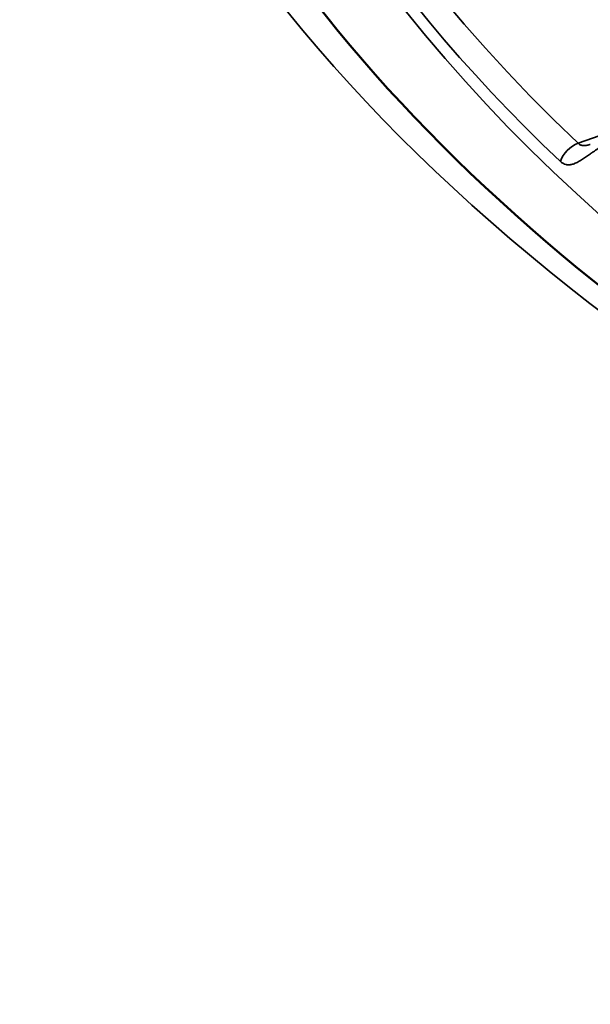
# Model space of a CAD drawing. Header units: millimetres. Extents: x 50 to 3176, y 50 to 2109.
# Tile 347 of 656: x 375.66 to 380.86, y 1790.62 to 1799.6. Entities that reach past the tile are written whole.
import ezdxf

# ---------------------------------------------------------------- set-up
doc = ezdxf.new("R2010")
doc.units = ezdxf.units.MM
doc.header["$LTSCALE"] = 10
doc.layers.add('Visible (ISO)', color=7, linetype='Continuous', lineweight=50)
doc.layers.add('Visible Narrow (ISO)', color=7, linetype='Continuous', lineweight=35)

msp = doc.modelspace()

# ---------------------------------------------------------------- linework, layer by layer
at = {"layer": 'Visible (ISO)'}
msp.add_open_spline([(376.1664, 1805.3736), (376.2171, 1803.7933), (376.7258, 1802.2131), (378.6111, 1799.2456), (379.9602, 1797.8571), (383.3524, 1795.4037), (385.3824, 1794.3351), (389.9331, 1792.613), (392.453, 1791.9598), (397.7306, 1791.1386), (400.4878, 1790.9715), (405.956, 1791.1429), (408.6659, 1791.4815), (413.7583, 1792.6281), (416.1401, 1793.4355), (420.3315, 1795.4292), (422.1409, 1796.6147), (425.016, 1799.2338), (426.0783, 1800.6663), (427.1876, 1803.204), (427.4377, 1804.2884), (427.4725, 1805.3736)], degree=3, knots=[0.803915, 0.803915, 0.803915, 0.803915, 1.136966, 1.136966, 1.45911, 1.45911, 1.776017, 1.776017, 2.092942, 2.092942, 2.410411, 2.410411, 2.728036, 2.728036, 3.045349, 3.045349, 3.362095, 3.362095, 3.679765, 3.679765, 3.908474, 3.908474, 3.908474, 3.908474], dxfattribs=at)
at = {"layer": 'Visible Narrow (ISO)'}
msp.add_line((383.5874, 1799.4851), (380.7512, 1798.4688), dxfattribs=at)
msp.add_ellipse((401.8194, 1806.0454), major_axis=(26.1573, 0), ratio=0.57735, dxfattribs=at)
for centre, major_axis, ratio, start_param, end_param in [((401.8194, 1805.8821), (-24.6727, 0), 0.57735, 5.73584, 6.83053), ((401.8194, 1805.7732), (-24.8613, 0), 0.57735, 6.030505, 6.83053), ((401.8194, 1805.6478), (24.8897, 0), 0.57735, 3.123075, 6.301703), ((380.7512, 1798.3055), (0.1375, 0.1452), 0.697214, 0.936324, 2.167283)]:
    msp.add_ellipse(centre, major_axis=major_axis, ratio=ratio, start_param=start_param, end_param=end_param, dxfattribs=at)
for points, knots in [([(380.5902, 1798.3033), (380.5969, 1798.2969), (380.604, 1798.2914), (380.6133, 1798.2858), (380.6151, 1798.2848), (380.6241, 1798.2801), (380.6317, 1798.2772), (380.6424, 1798.2746), (380.6451, 1798.2741), (380.6559, 1798.2724), (380.6643, 1798.2721), (380.6766, 1798.2732), (380.6802, 1798.2737), (380.6936, 1798.276), (380.7039, 1798.2789), (380.7182, 1798.2842), (380.7217, 1798.2856), (380.7368, 1798.2921), (380.749, 1798.2983), (380.7656, 1798.3078), (380.7694, 1798.31), (380.7852, 1798.3195), (380.7977, 1798.3276), (380.8165, 1798.3402), (380.8224, 1798.3441), (380.8403, 1798.3564), (380.8527, 1798.3651), (380.8736, 1798.3797), (380.8819, 1798.3855), (380.9042, 1798.4009), (380.9184, 1798.4107), (380.9412, 1798.4259), (380.9495, 1798.4314), (380.9741, 1798.4473), (380.9906, 1798.4577), (381.0145, 1798.4719), (381.0218, 1798.4762), (381.0448, 1798.4892), (381.0606, 1798.4977), (381.0849, 1798.5101), (381.0934, 1798.5142), (381.1262, 1798.5297), (381.1502, 1798.5397), (381.1739, 1798.5482)], [0, 0, 0, 0, 0.073625, 0.073625, 0.090909, 0.090909, 0.158699, 0.158699, 0.181818, 0.181818, 0.246882, 0.246882, 0.272727, 0.272727, 0.341743, 0.341743, 0.363636, 0.363636, 0.433986, 0.433986, 0.454545, 0.454545, 0.517665, 0.517665, 0.545455, 0.545455, 0.600987, 0.600987, 0.636364, 0.636364, 0.694499, 0.694499, 0.727273, 0.727273, 0.790703, 0.790703, 0.818182, 0.818182, 0.877118, 0.877118, 0.909091, 0.909091, 1, 1, 1, 1]), ([(380.8623, 1798.4595), (380.8607, 1798.4589), (380.8591, 1798.4584), (380.8559, 1798.4573), (380.8543, 1798.4567), (380.8516, 1798.4559), (380.8506, 1798.4556), (380.8437, 1798.4535), (380.8382, 1798.452), (380.8272, 1798.4496), (380.8218, 1798.4487), (380.8117, 1798.4477), (380.8069, 1798.4476), (380.7994, 1798.4478), (380.7965, 1798.4481), (380.7921, 1798.4487), (380.7906, 1798.4489), (380.7846, 1798.4501), (380.7803, 1798.4513), (380.7717, 1798.4545), (380.7675, 1798.4566), (380.7591, 1798.4618), (380.7549, 1798.465), (380.7512, 1798.4688)], [0.5618157, 0.5618157, 0.5618157, 0.5618157, 0.5757809, 0.5757809, 0.5905899, 0.5905899, 0.6, 0.6, 0.6536204, 0.6536204, 0.7108128, 0.7108128, 0.7649288, 0.7649288, 0.8, 0.8, 0.8188325, 0.8188325, 0.8750742, 0.8750742, 0.9351911, 0.9351911, 1, 1, 1, 1])]:
    msp.add_open_spline(points, degree=3, knots=knots, dxfattribs=at)

doc.saveas('drawing.dxf')
